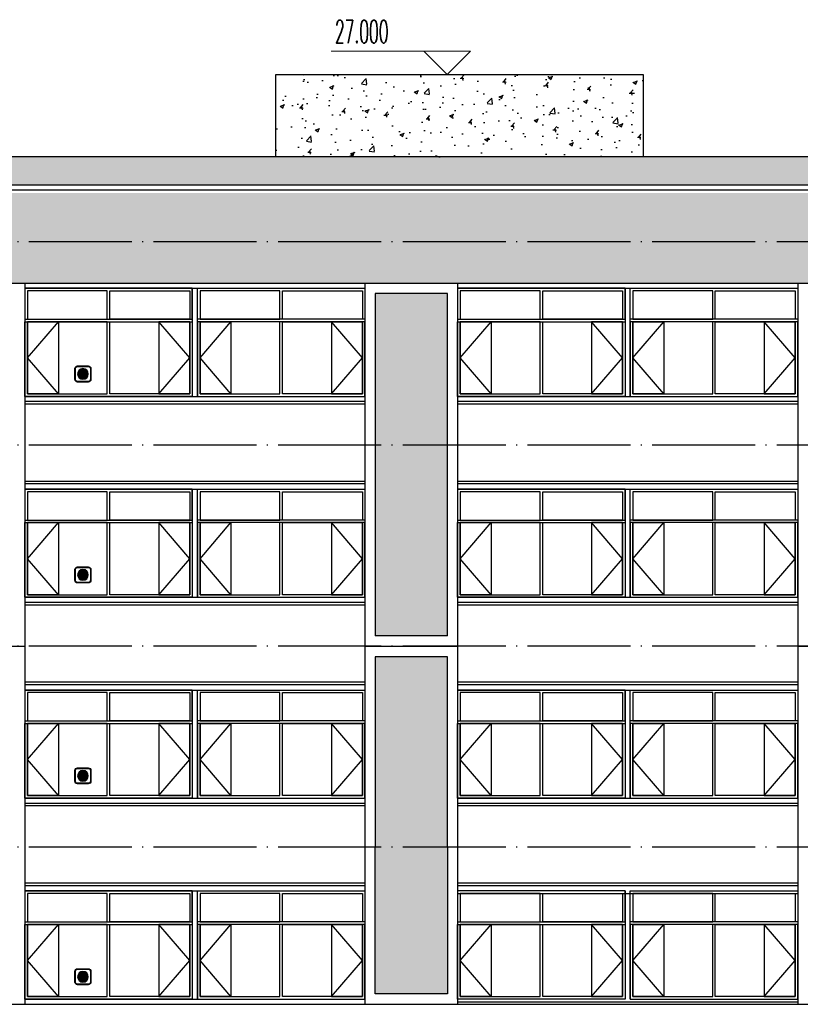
# Model space of a CAD drawing. Extents: x 1779708 to 7299578, y -1121471 to 88434.
# Tile 623 of 656: x 5707646 to 5722796, y -940732 to -921620. Entities that reach past the tile are written whole.
import ezdxf

# ---------------------------------------------------------------- set-up
doc = ezdxf.new("R2010")
doc.units = 0
doc.header["$LTSCALE"] = 1000
doc.header["$MEASUREMENT"] = 0
doc.linetypes.add('DOTE', pattern=[2.42, 2, -0.2, 0.02, -0.2])
doc.layers.get('0').update_dxf_attribs({"linetype": 'CONTINUOUS'})
doc.layers.add('DIM_ELEV', color=3, linetype='CONTINUOUS', lineweight=13)
for name, color, linetype in [('DOTE', 1, 'DOTE'), ('PUB_TEXT', 7, 'CONTINUOUS'), ('WINDOW', 2, 'CONTINUOUS'), ('建筑', 31, 'CONTINUOUS'), ('立面中线', 140, 'CONTINUOUS'), ('立面填充图例白', 7, 'CONTINUOUS'), ('立面粗线', 30, 'CONTINUOUS'), ('立面细线', 114, 'CONTINUOUS')]:
    doc.layers.add(name, color=color, linetype=linetype)
doc.styles.add('_TCH_DIM', font='SIMPLEX.shx', dxfattribs={"width": 0.7, "bigfont": 'GBCBIG.shx'})
pattern_1 = [(50, (534398.56, -3328.6), (819.83101, -71.725885), [85.725, -942.975]), (355, (534398.6, -3328.6), (-158.59272, 859.75489), [68.58, -754.38]), (100.451, (534466.9, -3334.6), (661.24126, 788.0251), [72.855, -801.405]), (46.1842, (534398.6, -3100), (1219.85568, -189.19048), [128.5875, -1414.4625]), (96.6356, (534500.2, -3115.8), (1068.31906, 1113.415), [109.2825, -1202.1075]), (351.184, (534398.6, -3100), (1068.32073, 1113.41303), [102.87, -1131.57]), (21, (534512.86, -3157.15), (682.26696, -460.19483), [85.725, -942.975]), (326, (534512.9, -3157.15), (278.10913, 828.84585), [68.58, -754.38]), (71.4514, (534569.7, -3195.5), (960.37421, 368.65286), [72.855, -801.405]), (37.5, (534398.56, -3328.6), (13.898715, 380.497675), [0, -745.236, 0, -765.81, 0, -757.2375]), (7.5, (534398.56, -3328.6), (300.68848, 450.812587), [0, -436.626, 0, -728.091, 0, -288.6075]), (327.5, (534143.67, -3328.6), (610.157678, -25.779348), [0, -285.75, 0, -891.54, 0, -1183.005]), (317.5, (534029.37, -3328.6), (666.581316, 114.41921), [0, -371.475, 0, -592.074, 0, -840.105])]

# ---------------------------------------------------------------- blocks, each defined once
blk = doc.blocks.new('b112')
at = {"layer": '建筑'}
h = blk.add_hatch(color=1, dxfattribs=at)
h.dxf.hatch_style = 1
edge = h.paths.add_edge_path()
edge.add_arc((2930760, 155416), 100, 0, 360)
for points in [[(2930660, 155266), (2930860, 155266, 0.414214), (2930910, 155316), (2930910, 155516, 0.414214), (2930860, 155566), (2930660, 155566, 0.414214), (2930610, 155516), (2930610, 155316, 0.414214)], [(2930660, 155276), (2930860, 155276, 0.414214), (2930900, 155316), (2930900, 155516, 0.414214), (2930860, 155556), (2930660, 155556, 0.414214), (2930620, 155516), (2930620, 155316, 0.414214)]]:
    blk.add_lwpolyline(points, format="xyb", close=True, dxfattribs=at)
at = {"layer": '建筑', "color": 1}
blk.add_circle((2930760, 155416), 100, dxfattribs=at)

msp = doc.modelspace()

# ---------------------------------------------------------------- hatches: boundary and pattern name
at = {"layer": '立面填充图例白'}
h = msp.add_hatch(dxfattribs=at)
h.set_pattern_fill('AR-CONC', color=0, scale=450, style=0)
h.set_pattern_definition(pattern_1)
h.paths.add_polyline_path([(5739746.1, -924281.9), (5706846.1, -924281.9), (5706846.1, -924831.9), (5739746.1, -924831.9)])
h = msp.add_hatch(dxfattribs=at)
h.set_pattern_fill('AR-CONC', color=0, scale=450, style=0)
h.set_pattern_definition(pattern_1)
h.paths.add_polyline_path([(5740446.1, -926731.9), (5740446.1, -924981.9), (5698446.1, -924981.9), (5698446.1, -926731.9)])
at = {"layer": '立面细线'}
h = msp.add_hatch(dxfattribs=at)
h.set_pattern_fill('AR-CONC', color=256, scale=450, style=0)
h.set_pattern_definition(pattern_1)
h.paths.add_polyline_path([(5719746.1, -922681.9), (5712616.1, -922681.9), (5712616.1, -924281.9), (5719746.1, -924281.9)])
h = msp.add_hatch(dxfattribs=at)
h.set_pattern_fill('圆形花纹', color=256, scale=100, style=0)
h.set_pattern_definition([(7e-15, (363278.07, -3253.6), (300, 150), [12, -288]), (90, (363209.07, -3184.6), (-150, 300), [12, -288]), (45, (363227.07, -3130.6), (2e-14, 299.9999995), [12.727922, -411.53614]), (45, (363332.07, -3235.6), (2e-14, 299.9999995), [12.727922, -411.53614]), (135, (363236.07, -3235.6), (-299.9999995, 2e-14), [12.727922, -411.53614]), (135, (363341.07, -3130.6), (-299.9999995, 2e-14), [12.727922, -411.53614]), (36.8698977, (363236.07, -3121.6), (300, 300), [15, -1485]), (36.8698977, (363320.07, -3244.6), (300, 300), [15, -1485]), (53.1301024, (363341.07, -3226.6), (-300, -300), [15, -1485]), (53.1301024, (363218.07, -3142.6), (-300, -300), [15, -1485]), (126.8698976, (363227.07, -3226.6), (-300, 300), [15, -1485]), (126.8698976, (363350.07, -3142.6), (-300, 300), [15, -1485]), (143.1301023, (363332.07, -3121.6), (-300, 300), [15, -1485]), (143.1301023, (363248.07, -3244.6), (-300, 300), [15, -1485]), (11.3099325, (363290.07, -3253.6), (299.9999992, 4e-07), [15.297058, -1514.4087]), (11.3099325, (363263.07, -3106.6), (299.9999992, 4e-07), [15.297058, -1514.4087]), (78.6900675, (363209.07, -3172.6), (4e-07, 299.9999992), [15.297058, -1514.4087]), (78.6900675, (363356.07, -3199.6), (4e-07, 299.9999992), [15.297058, -1514.4087]), (101.3099325, (363359.07, -3172.6), (-2e-08, -299.99999724), [15.297058, -1514.4087]), (101.3099325, (363212.07, -3199.6), (-2e-08, -299.99999724), [15.297058, -1514.4087]), (168.6900675, (363278.07, -3253.6), (-299.9999992, 4e-07), [15.297058, -1514.4087]), (168.6900675, (363305.07, -3106.6), (-299.9999992, 4e-07), [15.297058, -1514.4087]), (21.8014095, (363248.07, -3112.6), (599.9999998, 299.99999935), [16.155494, -1599.3939]), (21.8014095, (363305.07, -3250.6), (599.9999998, 299.99999935), [16.155494, -1599.3939]), (68.1985905, (363212.07, -3157.6), (-299.99999675, -599.9999933), [16.155494, -1599.3939]), (68.1985905, (363350.07, -3214.6), (-299.99999675, -599.9999933), [16.155494, -1599.3939]), (111.8014095, (363218.07, -3214.6), (-299.99999935, 599.9999998), [16.155494, -1599.3939]), (111.8014095, (363356.07, -3157.6), (-299.99999935, 599.9999998), [16.155494, -1599.3939]), (158.1985905, (363263.07, -3250.6), (-600.00000017, 299.9999984), [16.155494, -1599.3939]), (158.1985905, (363320.07, -3112.6), (-600.00000017, 299.9999984), [16.155494, -1599.3939])])
h.paths.add_polyline_path([(5714546.1, -933581.9), (5715946.1, -933581.9), (5715946.1, -926931.9), (5714546.1, -926931.9)])
h.paths.add_polyline_path([(5714546.1, -940529.7), (5715946.1, -940529.7), (5715946.1, -933984.1), (5714546.1, -933984.1)])

# ---------------------------------------------------------------- linework, layer by layer
at = {"layer": 'DIM_ELEV'}
for p, q in [((5716392.8, -922231.9), (5713692.8, -922231.9)), ((5715942.8, -922681.9), (5715492.8, -922231.9)), ((5715942.8, -922681.9), (5716392.8, -922231.9)), ((5718417.8, -922681.9), (5715492.8, -922681.9))]:
    msp.add_line(p, q, dxfattribs=at)
at = {"layer": 'DOTE'}
for p, q in [((5748542.7, -925931.9), (5658900.9, -925931.9)), ((5748542.7, -929881.9), (5658900.9, -929881.9)), ((5748542.7, -933781.9), (5658900.9, -933781.9)), ((5748542.7, -937681.9), (5658900.9, -937681.9))]:
    msp.add_line(p, q, dxfattribs=at)
at = {"layer": 'WINDOW'}
for points in [[(5707796.1, -927431.9), (5709346.1, -927431.9), (5709346.1, -926881.9), (5707796.1, -926881.9)], [(5710946.1, -927431.9), (5709396.1, -927431.9), (5709396.1, -926881.9), (5710946.1, -926881.9)], [(5711146.1, -927431.9), (5712696.1, -927431.9), (5712696.1, -926881.9), (5711146.1, -926881.9)], [(5714296.1, -927431.9), (5712746.1, -927431.9), (5712746.1, -926881.9), (5714296.1, -926881.9)], [(5716196.1, -927431.9), (5717746.1, -927431.9), (5717746.1, -926881.9), (5716196.1, -926881.9)], [(5719346.1, -927431.9), (5717796.1, -927431.9), (5717796.1, -926881.9), (5719346.1, -926881.9)], [(5719546.1, -927431.9), (5721096.1, -927431.9), (5721096.1, -926881.9), (5719546.1, -926881.9)], [(5722696.1, -927431.9), (5721146.1, -927431.9), (5721146.1, -926881.9), (5722696.1, -926881.9)], [(5707796.1, -928881.9), (5709346.1, -928881.9), (5709346.1, -927481.9), (5707796.1, -927481.9)], [(5710946.1, -928881.9), (5709396.1, -928881.9), (5709396.1, -927481.9), (5710946.1, -927481.9)], [(5711146.1, -928881.9), (5712696.1, -928881.9), (5712696.1, -927481.9), (5711146.1, -927481.9)], [(5714296.1, -928881.9), (5712746.1, -928881.9), (5712746.1, -927481.9), (5714296.1, -927481.9)], [(5716196.1, -928881.9), (5717746.1, -928881.9), (5717746.1, -927481.9), (5716196.1, -927481.9)], [(5719346.1, -928881.9), (5717796.1, -928881.9), (5717796.1, -927481.9), (5719346.1, -927481.9)], [(5719546.1, -928881.9), (5721096.1, -928881.9), (5721096.1, -927481.9), (5719546.1, -927481.9)], [(5722696.1, -928881.9), (5721146.1, -928881.9), (5721146.1, -927481.9), (5722696.1, -927481.9)], [(5707796.1, -931331.9), (5709346.1, -931331.9), (5709346.1, -930781.9), (5707796.1, -930781.9)], [(5710946.1, -931331.9), (5709396.1, -931331.9), (5709396.1, -930781.9), (5710946.1, -930781.9)], [(5711146.1, -931331.9), (5712696.1, -931331.9), (5712696.1, -930781.9), (5711146.1, -930781.9)], [(5714296.1, -931331.9), (5712746.1, -931331.9), (5712746.1, -930781.9), (5714296.1, -930781.9)], [(5716196.1, -931331.9), (5717746.1, -931331.9), (5717746.1, -930781.9), (5716196.1, -930781.9)], [(5719346.1, -931331.9), (5717796.1, -931331.9), (5717796.1, -930781.9), (5719346.1, -930781.9)], [(5719546.1, -931331.9), (5721096.1, -931331.9), (5721096.1, -930781.9), (5719546.1, -930781.9)], [(5722696.1, -931331.9), (5721146.1, -931331.9), (5721146.1, -930781.9), (5722696.1, -930781.9)], [(5707796.1, -932781.9), (5709346.1, -932781.9), (5709346.1, -931381.9), (5707796.1, -931381.9)], [(5710946.1, -932781.9), (5709396.1, -932781.9), (5709396.1, -931381.9), (5710946.1, -931381.9)], [(5711146.1, -932781.9), (5712696.1, -932781.9), (5712696.1, -931381.9), (5711146.1, -931381.9)], [(5714296.1, -932781.9), (5712746.1, -932781.9), (5712746.1, -931381.9), (5714296.1, -931381.9)], [(5716196.1, -932781.9), (5717746.1, -932781.9), (5717746.1, -931381.9), (5716196.1, -931381.9)], [(5719346.1, -932781.9), (5717796.1, -932781.9), (5717796.1, -931381.9), (5719346.1, -931381.9)], [(5719546.1, -932781.9), (5721096.1, -932781.9), (5721096.1, -931381.9), (5719546.1, -931381.9)], [(5722696.1, -932781.9), (5721146.1, -932781.9), (5721146.1, -931381.9), (5722696.1, -931381.9)], [(5707796.1, -935231.9), (5709346.1, -935231.9), (5709346.1, -934681.9), (5707796.1, -934681.9)], [(5710946.1, -935231.9), (5709396.1, -935231.9), (5709396.1, -934681.9), (5710946.1, -934681.9)], [(5711146.1, -935231.9), (5712696.1, -935231.9), (5712696.1, -934681.9), (5711146.1, -934681.9)], [(5714296.1, -935231.9), (5712746.1, -935231.9), (5712746.1, -934681.9), (5714296.1, -934681.9)], [(5716196.1, -935231.9), (5717746.1, -935231.9), (5717746.1, -934681.9), (5716196.1, -934681.9)], [(5719346.1, -935231.9), (5717796.1, -935231.9), (5717796.1, -934681.9), (5719346.1, -934681.9)], [(5719546.1, -935231.9), (5721096.1, -935231.9), (5721096.1, -934681.9), (5719546.1, -934681.9)], [(5722696.1, -935231.9), (5721146.1, -935231.9), (5721146.1, -934681.9), (5722696.1, -934681.9)], [(5707796.1, -936681.9), (5709346.1, -936681.9), (5709346.1, -935281.9), (5707796.1, -935281.9)], [(5710946.1, -936681.9), (5709396.1, -936681.9), (5709396.1, -935281.9), (5710946.1, -935281.9)], [(5711146.1, -936681.9), (5712696.1, -936681.9), (5712696.1, -935281.9), (5711146.1, -935281.9)], [(5714296.1, -936681.9), (5712746.1, -936681.9), (5712746.1, -935281.9), (5714296.1, -935281.9)], [(5716196.1, -936681.9), (5717746.1, -936681.9), (5717746.1, -935281.9), (5716196.1, -935281.9)], [(5719346.1, -936681.9), (5717796.1, -936681.9), (5717796.1, -935281.9), (5719346.1, -935281.9)], [(5719546.1, -936681.9), (5721096.1, -936681.9), (5721096.1, -935281.9), (5719546.1, -935281.9)], [(5722696.1, -936681.9), (5721146.1, -936681.9), (5721146.1, -935281.9), (5722696.1, -935281.9)], [(5707796.1, -939131.9), (5709346.1, -939131.9), (5709346.1, -938581.9), (5707796.1, -938581.9)], [(5710946.1, -939131.9), (5709396.1, -939131.9), (5709396.1, -938581.9), (5710946.1, -938581.9)], [(5711146.1, -939131.9), (5712696.1, -939131.9), (5712696.1, -938581.9), (5711146.1, -938581.9)], [(5714296.1, -939131.9), (5712746.1, -939131.9), (5712746.1, -938581.9), (5714296.1, -938581.9)], [(5716196.1, -939131.9), (5717746.1, -939131.9), (5717746.1, -938581.9), (5716196.1, -938581.9)], [(5719346.1, -939131.9), (5717796.1, -939131.9), (5717796.1, -938581.9), (5719346.1, -938581.9)], [(5719546.1, -939131.9), (5721096.1, -939131.9), (5721096.1, -938581.9), (5719546.1, -938581.9)], [(5722696.1, -939131.9), (5721146.1, -939131.9), (5721146.1, -938581.9), (5722696.1, -938581.9)], [(5707796.1, -940581.9), (5709346.1, -940581.9), (5709346.1, -939181.9), (5707796.1, -939181.9)], [(5710946.1, -940581.9), (5709396.1, -940581.9), (5709396.1, -939181.9), (5710946.1, -939181.9)], [(5711146.1, -940581.9), (5712696.1, -940581.9), (5712696.1, -939181.9), (5711146.1, -939181.9)], [(5714296.1, -940581.9), (5712746.1, -940581.9), (5712746.1, -939181.9), (5714296.1, -939181.9)], [(5716196.1, -940581.9), (5717746.1, -940581.9), (5717746.1, -939181.9), (5716196.1, -939181.9)], [(5719346.1, -940581.9), (5717796.1, -940581.9), (5717796.1, -939181.9), (5719346.1, -939181.9)], [(5719546.1, -940581.9), (5721096.1, -940581.9), (5721096.1, -939181.9), (5719546.1, -939181.9)], [(5722696.1, -940581.9), (5721146.1, -940581.9), (5721146.1, -939181.9), (5722696.1, -939181.9)]]:
    msp.add_lwpolyline(points, close=True, dxfattribs=at)
at = {"layer": '立面中线'}
for points in [[(5739746.1, -924281.9), (5706846.1, -924281.9)], [(5707746.1, -926831.9), (5714346.1, -926831.9)], [(5710996.1, -926831.9), (5710996.1, -928931.9)], [(5711096.1, -928931.9), (5711096.1, -926831.9)], [(5716146.1, -926831.9), (5722746.1, -926831.9)], [(5719396.1, -926831.9), (5719396.1, -928931.9)], [(5719496.1, -928931.9), (5719496.1, -926831.9)], [(5707746.1, -928931.9), (5714346.1, -928931.9)], [(5716146.1, -928931.9), (5722746.1, -928931.9)], [(5714346.1, -929031.9), (5707746.1, -929031.9)], [(5714346.1, -929081.9), (5707746.1, -929081.9)], [(5722746.1, -929031.9), (5716146.1, -929031.9)], [(5722746.1, -929081.9), (5716146.1, -929081.9)], [(5714346.1, -930581.9), (5707746.1, -930581.9)], [(5714346.1, -930631.9), (5707746.1, -930631.9)], [(5707746.1, -930731.9), (5714346.1, -930731.9)], [(5710996.1, -930731.9), (5710996.1, -932831.9)], [(5711096.1, -932831.9), (5711096.1, -930731.9)], [(5722746.1, -930581.9), (5716146.1, -930581.9)], [(5722746.1, -930631.9), (5716146.1, -930631.9)], [(5716146.1, -930731.9), (5722746.1, -930731.9)], [(5719396.1, -930731.9), (5719396.1, -932831.9)], [(5719496.1, -932831.9), (5719496.1, -930731.9)], [(5707746.1, -932831.9), (5714346.1, -932831.9)], [(5716146.1, -932831.9), (5722746.1, -932831.9)], [(5714346.1, -932931.9), (5707746.1, -932931.9)], [(5714346.1, -932981.9), (5707746.1, -932981.9)], [(5722746.1, -932931.9), (5716146.1, -932931.9)], [(5722746.1, -932981.9), (5716146.1, -932981.9)], [(5714346.1, -934481.9), (5707746.1, -934481.9)], [(5714346.1, -934531.9), (5707746.1, -934531.9)], [(5722746.1, -934481.9), (5716146.1, -934481.9)], [(5722746.1, -934531.9), (5716146.1, -934531.9)], [(5707746.1, -934631.9), (5714346.1, -934631.9)], [(5710996.1, -934631.9), (5710996.1, -936731.9)], [(5711096.1, -936731.9), (5711096.1, -934631.9)], [(5716146.1, -934631.9), (5722746.1, -934631.9)], [(5719396.1, -934631.9), (5719396.1, -936731.9)], [(5719496.1, -936731.9), (5719496.1, -934631.9)], [(5707746.1, -936731.9), (5714346.1, -936731.9)], [(5714346.1, -936831.9), (5707746.1, -936831.9)], [(5716146.1, -936731.9), (5722746.1, -936731.9)], [(5722746.1, -936831.9), (5716146.1, -936831.9)], [(5714346.1, -936881.9), (5707746.1, -936881.9)], [(5722746.1, -936881.9), (5716146.1, -936881.9)], [(5714346.1, -938381.9), (5707746.1, -938381.9)], [(5722746.1, -938381.9), (5716146.1, -938381.9)], [(5714346.1, -938431.9), (5707746.1, -938431.9)], [(5707746.1, -938531.9), (5714346.1, -938531.9)], [(5710996.1, -938531.9), (5710996.1, -940631.9)], [(5711096.1, -940631.9), (5711096.1, -938531.9)], [(5722746.1, -938431.9), (5716146.1, -938431.9)], [(5719396.1, -938531.9), (5719396.1, -940631.9)], [(5719496.1, -940631.9), (5719496.1, -938531.9)], [(5716146.1, -938581.9), (5722746.1, -938581.9)], [(5707746.1, -940631.9), (5714346.1, -940631.9)], [(5716146.1, -940681.9), (5722746.1, -940681.9)]]:
    msp.add_lwpolyline(points, dxfattribs=at)
for points in [[(5707746.1, -927431.9), (5710996.1, -927431.9), (5710996.1, -926831.9), (5707746.1, -926831.9)], [(5714346.1, -927431.9), (5711096.1, -927431.9), (5711096.1, -926831.9), (5714346.1, -926831.9)], [(5719396.1, -926831.9), (5716146.1, -926831.9), (5716146.1, -927431.9), (5719396.1, -927431.9)], [(5722746.1, -927431.9), (5719496.1, -927431.9), (5719496.1, -926831.9), (5722746.1, -926831.9)], [(5707746.1, -927481.9), (5710996.1, -927481.9), (5710996.1, -928931.9), (5707746.1, -928931.9)], [(5714346.1, -927481.9), (5711096.1, -927481.9), (5711096.1, -928931.9), (5714346.1, -928931.9)], [(5719396.1, -928931.9), (5716146.1, -928931.9), (5716146.1, -927481.9), (5719396.1, -927481.9)], [(5722746.1, -927481.9), (5719496.1, -927481.9), (5719496.1, -928931.9), (5722746.1, -928931.9)], [(5707746.1, -931331.9), (5710996.1, -931331.9), (5710996.1, -930731.9), (5707746.1, -930731.9)], [(5714346.1, -931331.9), (5711096.1, -931331.9), (5711096.1, -930731.9), (5714346.1, -930731.9)], [(5719396.1, -930731.9), (5716146.1, -930731.9), (5716146.1, -931331.9), (5719396.1, -931331.9)], [(5722746.1, -931331.9), (5719496.1, -931331.9), (5719496.1, -930731.9), (5722746.1, -930731.9)], [(5707746.1, -931381.9), (5710996.1, -931381.9), (5710996.1, -932831.9), (5707746.1, -932831.9)], [(5714346.1, -931381.9), (5711096.1, -931381.9), (5711096.1, -932831.9), (5714346.1, -932831.9)], [(5719396.1, -932831.9), (5716146.1, -932831.9), (5716146.1, -931381.9), (5719396.1, -931381.9)], [(5722746.1, -931381.9), (5719496.1, -931381.9), (5719496.1, -932831.9), (5722746.1, -932831.9)], [(5707746.1, -935231.9), (5710996.1, -935231.9), (5710996.1, -934631.9), (5707746.1, -934631.9)], [(5714346.1, -935231.9), (5711096.1, -935231.9), (5711096.1, -934631.9), (5714346.1, -934631.9)], [(5719396.1, -934631.9), (5716146.1, -934631.9), (5716146.1, -935231.9), (5719396.1, -935231.9)], [(5722746.1, -935231.9), (5719496.1, -935231.9), (5719496.1, -934631.9), (5722746.1, -934631.9)], [(5707746.1, -935281.9), (5710996.1, -935281.9), (5710996.1, -936731.9), (5707746.1, -936731.9)], [(5714346.1, -935281.9), (5711096.1, -935281.9), (5711096.1, -936731.9), (5714346.1, -936731.9)], [(5719396.1, -936731.9), (5716146.1, -936731.9), (5716146.1, -935281.9), (5719396.1, -935281.9)], [(5722746.1, -935281.9), (5719496.1, -935281.9), (5719496.1, -936731.9), (5722746.1, -936731.9)], [(5707746.1, -939131.9), (5710996.1, -939131.9), (5710996.1, -938531.9), (5707746.1, -938531.9)], [(5714346.1, -939131.9), (5711096.1, -939131.9), (5711096.1, -938531.9), (5714346.1, -938531.9)], [(5719396.1, -938531.9), (5716146.1, -938531.9), (5716146.1, -939131.9), (5719396.1, -939131.9)], [(5722746.1, -939131.9), (5719496.1, -939131.9), (5719496.1, -938531.9), (5722746.1, -938531.9)], [(5707746.1, -939181.9), (5710996.1, -939181.9), (5710996.1, -940631.9), (5707746.1, -940631.9)], [(5714346.1, -939181.9), (5711096.1, -939181.9), (5711096.1, -940631.9), (5714346.1, -940631.9)], [(5719396.1, -940631.9), (5716146.1, -940631.9), (5716146.1, -939181.9), (5719396.1, -939181.9)], [(5722746.1, -939181.9), (5719496.1, -939181.9), (5719496.1, -940631.9), (5722746.1, -940631.9)]]:
    msp.add_lwpolyline(points, close=True, dxfattribs=at)
at = {"layer": '立面粗线'}
for points in [[(5740546.1, -924831.9), (5702646.1, -924831.9)], [(5740546.1, -924931.9), (5702646.1, -924931.9)], [(5702646.1, -926731.9), (5739646.1, -926731.9)], [(5707746.1, -926731.9), (5707746.1, -929881.9)], [(5714346.1, -926731.9), (5714346.1, -937681.9)], [(5716146.1, -926731.9), (5716146.1, -937681.9)], [(5722746.1, -926731.9), (5722746.1, -937681.9)], [(5715946.1, -933581.9), (5715946.1, -926931.9), (5714546.1, -926931.9), (5714546.1, -933581.9)], [(5707746.1, -929881.9), (5707746.1, -933781.9)], [(5715946.1, -933581.9), (5714546.1, -933581.9)], [(5705946.1, -933781.9), (5707746.1, -933781.9)], [(5707746.1, -933781.9), (5707746.1, -937681.9)], [(5714346.1, -933781.9), (5716146.1, -933781.9)], [(5722746.1, -933781.9), (5724546.1, -933781.9)], [(5715946.1, -933984.1), (5714546.1, -933984.1)], [(5714546.1, -933984.1), (5714546.1, -937681.9)], [(5715946.1, -937681.9), (5715946.1, -933984.1)], [(5707746.1, -937681.9), (5707746.1, -940731.9)], [(5714346.1, -937681.9), (5714346.1, -940731.9)], [(5715946.1, -937681.9), (5715946.1, -940529.7), (5714546.1, -940529.7), (5714546.1, -937681.9)], [(5716146.1, -937681.9), (5716146.1, -940731.9)], [(5722746.1, -937681.9), (5722746.1, -940731.9)], [(5705946.1, -940731.9), (5739646.1, -940731.9)]]:
    msp.add_lwpolyline(points, dxfattribs=at)
at = {"layer": '立面细线'}
for points in [[(5712616.1, -924281.9), (5712616.1, -922681.9), (5719746.1, -922681.9), (5719746.1, -924281.9)], [(5708396.1, -928881.9), (5707796.1, -928881.9), (5707796.1, -927481.9), (5708396.1, -927481.9), (5708396.1, -928881.9), (5707796.1, -928181.9), (5708396.1, -927481.9)], [(5710346.1, -928881.9), (5710946.1, -928881.9), (5710946.1, -927481.9), (5710346.1, -927481.9), (5710346.1, -928881.9), (5710946.1, -928181.9), (5710346.1, -927481.9)], [(5711746.1, -928881.9), (5711146.1, -928881.9), (5711146.1, -927481.9), (5711746.1, -927481.9), (5711746.1, -928881.9), (5711146.1, -928181.9), (5711746.1, -927481.9)], [(5713696.1, -928881.9), (5714296.1, -928881.9), (5714296.1, -927481.9), (5713696.1, -927481.9), (5713696.1, -928881.9), (5714296.1, -928181.9), (5713696.1, -927481.9)], [(5716796.1, -928881.9), (5716196.1, -928881.9), (5716196.1, -927481.9), (5716796.1, -927481.9), (5716796.1, -928881.9), (5716196.1, -928181.9), (5716796.1, -927481.9)], [(5718746.1, -928881.9), (5719346.1, -928881.9), (5719346.1, -927481.9), (5718746.1, -927481.9), (5718746.1, -928881.9), (5719346.1, -928181.9), (5718746.1, -927481.9)], [(5720146.1, -928881.9), (5719546.1, -928881.9), (5719546.1, -927481.9), (5720146.1, -927481.9), (5720146.1, -928881.9), (5719546.1, -928181.9), (5720146.1, -927481.9)], [(5722096.1, -928881.9), (5722696.1, -928881.9), (5722696.1, -927481.9), (5722096.1, -927481.9), (5722096.1, -928881.9), (5722696.1, -928181.9), (5722096.1, -927481.9)], [(5708396.1, -932781.9), (5707796.1, -932781.9), (5707796.1, -931381.9), (5708396.1, -931381.9), (5708396.1, -932781.9), (5707796.1, -932081.9), (5708396.1, -931381.9)], [(5710346.1, -932781.9), (5710946.1, -932781.9), (5710946.1, -931381.9), (5710346.1, -931381.9), (5710346.1, -932781.9), (5710946.1, -932081.9), (5710346.1, -931381.9)], [(5711746.1, -932781.9), (5711146.1, -932781.9), (5711146.1, -931381.9), (5711746.1, -931381.9), (5711746.1, -932781.9), (5711146.1, -932081.9), (5711746.1, -931381.9)], [(5713696.1, -932781.9), (5714296.1, -932781.9), (5714296.1, -931381.9), (5713696.1, -931381.9), (5713696.1, -932781.9), (5714296.1, -932081.9), (5713696.1, -931381.9)], [(5716796.1, -932781.9), (5716196.1, -932781.9), (5716196.1, -931381.9), (5716796.1, -931381.9), (5716796.1, -932781.9), (5716196.1, -932081.9), (5716796.1, -931381.9)], [(5718746.1, -932781.9), (5719346.1, -932781.9), (5719346.1, -931381.9), (5718746.1, -931381.9), (5718746.1, -932781.9), (5719346.1, -932081.9), (5718746.1, -931381.9)], [(5720146.1, -932781.9), (5719546.1, -932781.9), (5719546.1, -931381.9), (5720146.1, -931381.9), (5720146.1, -932781.9), (5719546.1, -932081.9), (5720146.1, -931381.9)], [(5722096.1, -932781.9), (5722696.1, -932781.9), (5722696.1, -931381.9), (5722096.1, -931381.9), (5722096.1, -932781.9), (5722696.1, -932081.9), (5722096.1, -931381.9)], [(5708396.1, -936681.9), (5707796.1, -936681.9), (5707796.1, -935281.9), (5708396.1, -935281.9), (5708396.1, -936681.9), (5707796.1, -935981.9), (5708396.1, -935281.9)], [(5710346.1, -936681.9), (5710946.1, -936681.9), (5710946.1, -935281.9), (5710346.1, -935281.9), (5710346.1, -936681.9), (5710946.1, -935981.9), (5710346.1, -935281.9)], [(5711746.1, -936681.9), (5711146.1, -936681.9), (5711146.1, -935281.9), (5711746.1, -935281.9), (5711746.1, -936681.9), (5711146.1, -935981.9), (5711746.1, -935281.9)], [(5713696.1, -936681.9), (5714296.1, -936681.9), (5714296.1, -935281.9), (5713696.1, -935281.9), (5713696.1, -936681.9), (5714296.1, -935981.9), (5713696.1, -935281.9)], [(5716796.1, -936681.9), (5716196.1, -936681.9), (5716196.1, -935281.9), (5716796.1, -935281.9), (5716796.1, -936681.9), (5716196.1, -935981.9), (5716796.1, -935281.9)], [(5718746.1, -936681.9), (5719346.1, -936681.9), (5719346.1, -935281.9), (5718746.1, -935281.9), (5718746.1, -936681.9), (5719346.1, -935981.9), (5718746.1, -935281.9)], [(5720146.1, -936681.9), (5719546.1, -936681.9), (5719546.1, -935281.9), (5720146.1, -935281.9), (5720146.1, -936681.9), (5719546.1, -935981.9), (5720146.1, -935281.9)], [(5722096.1, -936681.9), (5722696.1, -936681.9), (5722696.1, -935281.9), (5722096.1, -935281.9), (5722096.1, -936681.9), (5722696.1, -935981.9), (5722096.1, -935281.9)], [(5708396.1, -940581.9), (5707796.1, -940581.9), (5707796.1, -939181.9), (5708396.1, -939181.9), (5708396.1, -940581.9), (5707796.1, -939881.9), (5708396.1, -939181.9)], [(5710346.1, -940581.9), (5710946.1, -940581.9), (5710946.1, -939181.9), (5710346.1, -939181.9), (5710346.1, -940581.9), (5710946.1, -939881.9), (5710346.1, -939181.9)], [(5711746.1, -940581.9), (5711146.1, -940581.9), (5711146.1, -939181.9), (5711746.1, -939181.9), (5711746.1, -940581.9), (5711146.1, -939881.9), (5711746.1, -939181.9)], [(5713696.1, -940581.9), (5714296.1, -940581.9), (5714296.1, -939181.9), (5713696.1, -939181.9), (5713696.1, -940581.9), (5714296.1, -939881.9), (5713696.1, -939181.9)], [(5716796.1, -940581.9), (5716196.1, -940581.9), (5716196.1, -939181.9), (5716796.1, -939181.9), (5716796.1, -940581.9), (5716196.1, -939881.9), (5716796.1, -939181.9)], [(5718746.1, -940581.9), (5719346.1, -940581.9), (5719346.1, -939181.9), (5718746.1, -939181.9), (5718746.1, -940581.9), (5719346.1, -939881.9), (5718746.1, -939181.9)], [(5720146.1, -940581.9), (5719546.1, -940581.9), (5719546.1, -939181.9), (5720146.1, -939181.9), (5720146.1, -940581.9), (5719546.1, -939881.9), (5720146.1, -939181.9)], [(5722096.1, -940581.9), (5722696.1, -940581.9), (5722696.1, -939181.9), (5722096.1, -939181.9), (5722096.1, -940581.9), (5722696.1, -939881.9), (5722096.1, -939181.9)]]:
    msp.add_lwpolyline(points, dxfattribs=at)

# ---------------------------------------------------------------- block references
at = {"color": 253, "xscale": -1.036800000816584, "yscale": 1.036800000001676, "zscale": 1.036799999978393}
for p in [(8747485.4, -1089632.6, 0), (8747485.4, -1093532.6, 0), (8747485.4, -1097432.6, 0), (8747485.4, -1101332.6, 0)]:
    msp.add_blockref('b112', p, dxfattribs=at)

# ---------------------------------------------------------------- texts
at = {"layer": 'PUB_TEXT', "color": 7, "style": '_TCH_DIM'}
for s, height, width, p in [('27.000', 446.25, 0.494118, (5713764.2, -922074.4)), ('黑色铝合金栏杆', 506.38, 0.7, (5705577.6, -922537.4))]:
    msp.add_text(s, height=height, dxfattribs=dict(at, width=width)).set_placement(p)

doc.saveas('drawing.dxf')
